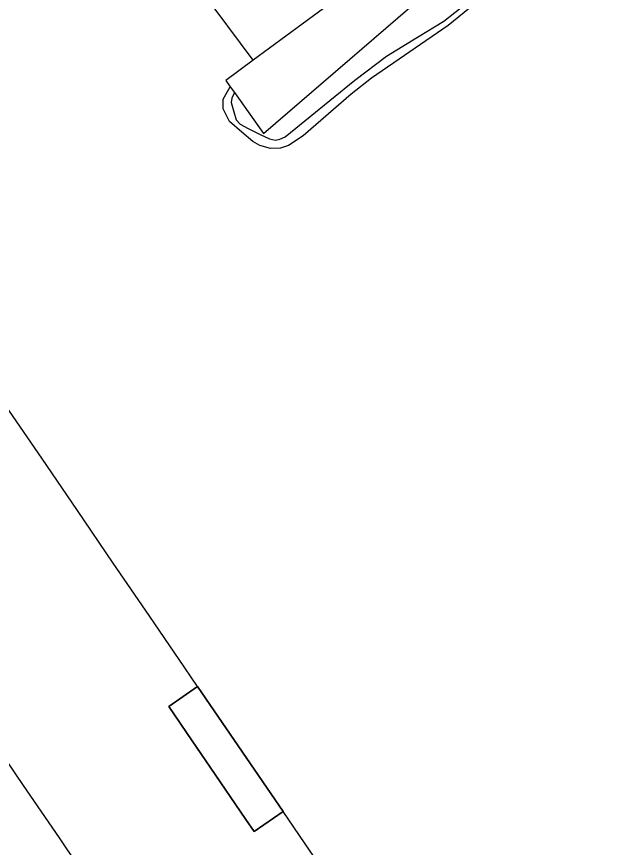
# Model space of a CAD drawing. Extents: x 155275 to 156263, y 382654 to 383635.
# Drawn here: x 155842.7 to 155893.2, y 383276.6 to 383347.3 of the extents above; entities that cross this region are included whole.
import ezdxf

# ---------------------------------------------------------------- set-up
doc = ezdxf.new("R2010")
doc.units = 0
for name, color, linetype in [('IMGEO_Groenvoorziening', 7, 'Continuous'), ('IMGEO_Meer_plas_ven_vijver', 7, 'Continuous'), ('IMGEO_Pand', 7, 'Continuous'), ('IMGEO_Pand_overbouw', 7, 'Continuous')]:
    doc.layers.add(name, color=color, linetype=linetype)

msp = doc.modelspace()

# ---------------------------------------------------------------- linework, layer by layer
at = {"layer": 'IMGEO_Groenvoorziening'}
for points in [[(155861.199, 383340.858), (155863.67, 383337.369), (155877.158, 383349.018), (155891.27, 383359.213)], [(155861.199, 383340.858), (155860.989, 383340.379), (155860.94, 383339.994), (155861.15, 383339.209), (155861.363, 383338.535), (155861.696, 383338.164), (155862.372, 383337.783), (155863.398, 383337.276), (155864.177, 383336.922), (155864.705, 383336.794), (155865.08, 383336.885), (155865.521, 383337.089), (155871.447, 383341.921), (155874.144, 383343.939), (155876.787, 383345.563), (155879.036, 383346.922), (155880.891, 383348.408)], [(155860.854, 383341.344), (155861.199, 383340.858)]]:
    msp.add_lwpolyline(points, dxfattribs=at)
at = {"layer": 'IMGEO_Meer_plas_ven_vijver'}
for points in [[(155883.037, 383349.556), (155879.404, 383346.551), (155872.88, 383342.077), (155871.141, 383340.704), (155867.067, 383337.162), (155865.804, 383336.34), (155865.138, 383336.115), (155864.272, 383336.075), (155863.36, 383336.346), (155862.772, 383336.697), (155861.849, 383337.469), (155860.783, 383338.387), (155860.234, 383339.475), (155860.236, 383340.298), (155860.854, 383341.344)], [(155862.801, 383343.603), (155860.475, 383341.88), (155860.854, 383341.344)], [(155858.063, 383290.277), (155865.36, 383279.619)]]:
    msp.add_lwpolyline(points, dxfattribs=at)
at = {"layer": 'IMGEO_Pand'}
for points in [[(155862.801, 383343.603), (155858.395, 383349.556)], [(155871.138, 383349.778), (155862.801, 383343.603)], [(155858.063, 383290.277), (155856.982, 383291.861), (155853.935, 383296.324), (155850.889, 383300.785), (155847.843, 383305.247), (155844.797, 383309.709), (155841.751, 383314.171), (155839.367, 383317.662)], [(155821.855, 383313.072), (155824.923, 383308.587), (155827.973, 383304.128), (155831.023, 383299.669), (155834.073, 383295.21), (155837.123, 383290.751), (155840.173, 383286.292), (155843.223, 383281.833), (155846.273, 383277.374), (155847.799, 383275.144), (155850.849, 383270.685), (155853.899, 383266.226), (155856.949, 383261.767), (155859.999, 383257.308), (155863.049, 383252.849), (155866.099, 383248.39), (155869.149, 383243.931), (155872.199, 383239.472), (155875.249, 383235.013), (155878.299, 383230.554), (155881.349, 383226.094), (155884.399, 383221.636), (155887.087, 383217.706)], [(155865.36, 383279.619), (155862.883, 383277.926), (155862.185, 383278.948), (155859.139, 383283.411), (155857.616, 383285.642), (155855.614, 383288.576), (155858.063, 383290.277)], [(155893.207, 383238.908), (155892.061, 383240.584), (155889.01, 383245.043), (155885.96, 383249.503), (155882.91, 383253.961), (155879.86, 383258.421), (155876.81, 383262.879), (155873.76, 383267.339), (155870.71, 383271.798), (155867.66, 383276.257), (155865.36, 383279.619)]]:
    msp.add_lwpolyline(points, dxfattribs=at)
at = {"layer": 'IMGEO_Pand_overbouw'}
msp.add_lwpolyline([(155865.36, 383279.619), (155858.063, 383290.277), (155855.614, 383288.576), (155857.616, 383285.642), (155859.139, 383283.411), (155862.185, 383278.948), (155862.883, 383277.926)], close=True, dxfattribs=at)

doc.saveas('drawing.dxf')
